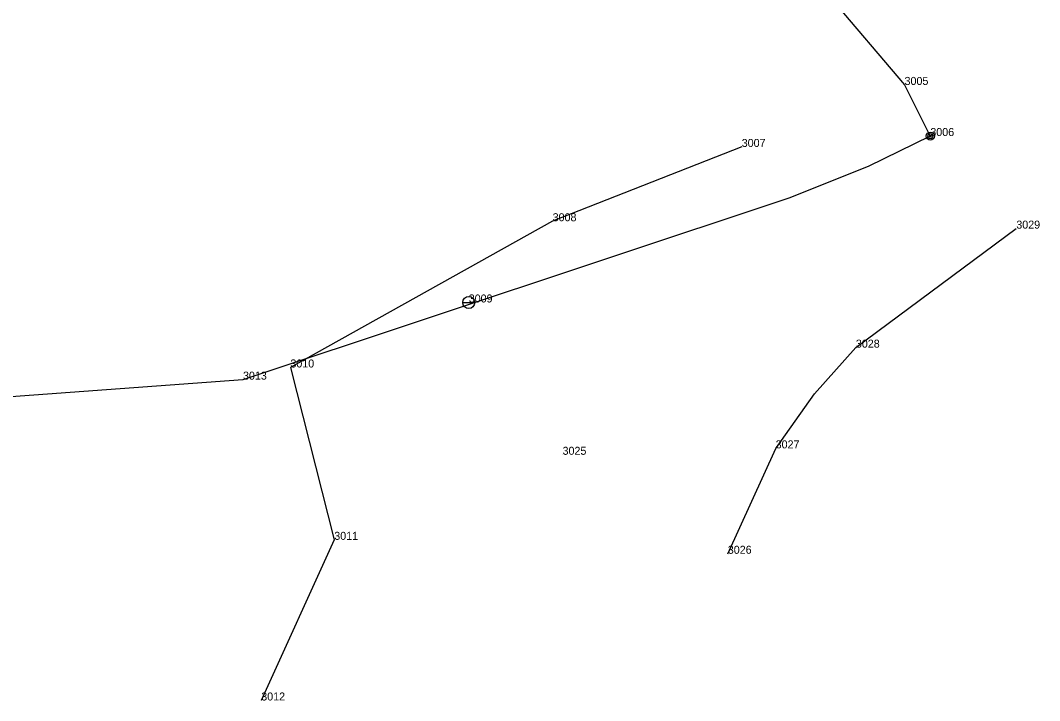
# Model space of a CAD drawing. Extents: x -559180 to -551373, y -1076947 to -1072071.
# Drawn here: x -553371.7 to -553308.1, y -1076589.8 to -1076547.4 of the extents above; entities that cross this region are included whole.
import ezdxf

# ---------------------------------------------------------------- set-up
doc = ezdxf.new("R2010")
doc.units = 0
for name, color, linetype in [('1_VODA_ZN', 7, 'Continuous'), ('24_KULTURA', 7, 'Continuous'), ('27_HRANA_PATA', 7, 'Continuous'), ('3_BODY', 7, 'Continuous'), ('47_ZN_STAV_OBJ$', 7, 'Continuous')]:
    doc.layers.add(name, color=color, linetype=linetype)

# ---------------------------------------------------------------- blocks, each defined once
blk = doc.blocks.new('SL')
at = {"layer": '47_ZN_STAV_OBJ$'}
for radius in [0.25, 0.158, 0.05]:
    blk.add_circle((0, 0), radius, dxfattribs=at)
blk = doc.blocks.new('ST')
at = {"layer": '1_VODA_ZN'}
blk.add_line((-0.375, 0), (0.375, 0), dxfattribs=at)
blk.add_circle((0, 0), 0.375, dxfattribs=at)
blk = doc.blocks.new('POINT_DISPLAY')
blk.add_line((0, 0), (0, 0))

msp = doc.modelspace()

# ---------------------------------------------------------------- linework, layer by layer
at = {"layer": '24_KULTURA'}
for p, q in [((-553326.66, -1076555.27), (-553338.47, -1076559.91)), ((-553338.47, -1076559.91), (-553354.85, -1076569.04)), ((-553354.85, -1076569.04), (-553352.11, -1076579.8)), ((-553352.11, -1076579.8), (-553356.67, -1076589.83))]:
    msp.add_line(p, q, dxfattribs=at)
at = {"layer": '27_HRANA_PATA'}
for p, q in [((-553325.48, -1076540.82), (-553316.49, -1076551.4)), ((-553316.49, -1076551.4), (-553314.88, -1076554.59)), ((-553319.53, -1076567.8), (-553309.51, -1076560.37)), ((-553357.81, -1076569.8), (-553377.65, -1076571.27)), ((-553327.53, -1076580.67), (-553324.54, -1076574.09))]:
    msp.add_line(p, q, dxfattribs=at)
for points in [[(-553314.88, -1076554.59), (-553318.771, -1076556.49), (-553323.723, -1076558.47), (-553357.81, -1076569.8)], [(-553324.54, -1076574.09), (-553322.12, -1076570.674), (-553319.53, -1076567.8)]]:
    msp.add_lwpolyline(points, dxfattribs=at)

# ---------------------------------------------------------------- block references
at = {"layer": '1_VODA_ZN'}
for name, p in [('POINT_DISPLAY', (-553316.49, -1076551.4)), ('POINT_DISPLAY', (-553314.88, -1076554.59)), ('POINT_DISPLAY', (-553326.66, -1076555.27)), ('POINT_DISPLAY', (-553338.47, -1076559.91)), ('POINT_DISPLAY', (-553309.51, -1076560.37)), ('ST', (-553343.71, -1076564.98)), ('POINT_DISPLAY', (-553343.71, -1076564.98)), ('POINT_DISPLAY', (-553319.53, -1076567.8)), ('POINT_DISPLAY', (-553354.85, -1076569.04)), ('POINT_DISPLAY', (-553357.81, -1076569.8)), ('POINT_DISPLAY', (-553324.54, -1076574.09)), ('POINT_DISPLAY', (-553337.85, -1076574.49)), ('POINT_DISPLAY', (-553352.11, -1076579.8)), ('POINT_DISPLAY', (-553327.53, -1076580.67)), ('POINT_DISPLAY', (-553356.67, -1076589.83))]:
    msp.add_blockref(name, p, dxfattribs=at)
at = {"layer": '47_ZN_STAV_OBJ$'}
msp.add_blockref('SL', (-553314.88, -1076554.59), dxfattribs=at)

# ---------------------------------------------------------------- texts
at = {"layer": '3_BODY'}
for s, p in [('3005', (-553316.49, -1076551.4)), ('3006', (-553314.88, -1076554.59)), ('3007', (-553326.66, -1076555.27)), ('3008', (-553338.47, -1076559.91)), ('3029', (-553309.51, -1076560.37)), ('3009', (-553343.71, -1076564.98)), ('3028', (-553319.53, -1076567.8)), ('3010', (-553354.85, -1076569.04)), ('3013', (-553357.81, -1076569.8)), ('3027', (-553324.54, -1076574.09)), ('3025', (-553337.85, -1076574.49)), ('3011', (-553352.11, -1076579.8)), ('3026', (-553327.53, -1076580.67)), ('3012', (-553356.67, -1076589.83))]:
    msp.add_text(s, height=0.5, dxfattribs=at).set_placement(p)

doc.saveas('drawing.dxf')
